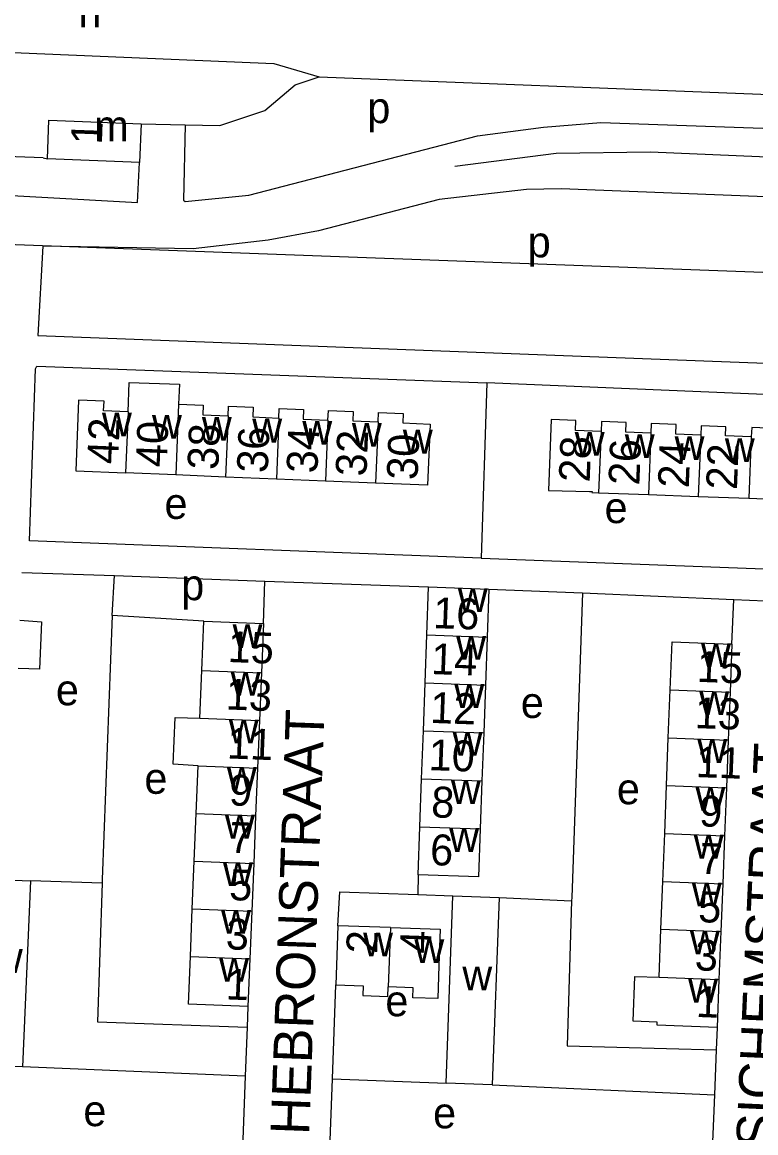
# Model space of a CAD drawing. Extents: x 159675 to 162108, y 386471 to 388472.
# Drawn here: x 161530.7 to 161625.6, y 387315.3 to 387458.8 of the extents above; entities that cross this region are included whole.
import ezdxf

# ---------------------------------------------------------------- set-up
doc = ezdxf.new("R2010")
doc.units = 0
for name, color, linetype in [('BLT_Basislijn', 7, 'Continuous'), ('BLT_Bebouwing', 7, 'Continuous'), ('BLT_Centroide', 7, 'Continuous'), ('BLT_Hoogspanningsmast_en_leidingen', 7, 'Continuous'), ('BLT_Huisnummer', 7, 'Continuous'), ('BLT_Huisnummer_ tussenligend', 7, 'Continuous'), ('BLT_Onderverdeling_panden', 7, 'Continuous'), ('BLT_Straatnaam', 7, 'Continuous'), ('BLT_Vlakafsluiter', 7, 'Continuous')]:
    doc.layers.add(name, color=color, linetype=linetype)

msp = doc.modelspace()

# ---------------------------------------------------------------- linework, layer by layer
at = {"layer": 'BLT_Basislijn'}
for p, q in [((161522.59, 387455.19), (161563.27, 387453.47)), ((161546.11, 387445.68), (161551.79, 387445.56)), ((161533.45, 387441.26), (161525.42, 387441.58)), ((161533.45, 387441.26), (161534, 387441.13)), ((161590.83, 387412.2), (161590.09, 387389.53)), ((161530.69, 387387.71), (161542.68, 387387.28)), ((161542.39, 387382.13), (161542.68, 387387.28)), ((161542.68, 387387.28), (161562.13, 387386.59)), ((161561.92, 387381.09), (161562.13, 387386.59)), ((161562.13, 387386.59), (161583.27, 387385.84)), ((161591.08, 387385.55), (161603.17, 387385.04)), ((161603.17, 387385.04), (161622.73, 387384.21)), ((161622.49, 387378.42), (161622.73, 387384.21)), ((161622.73, 387384.21), (161644.26, 387383.29)), ((161554.22, 387381.4), (161542.39, 387382.13)), ((161581.93, 387348.63), (161581.89, 387346.07)), ((161541.08, 387347.55), (161531.81, 387347.85)), ((161581.89, 387346.07), (161586.43, 387345.9)), ((161592.39, 387345.68), (161601.77, 387345.27)), ((161570.84, 387322.24), (161571.29, 387334.39)), ((161559.93, 387331.59), (161559.82, 387328.95)), ((161559.82, 387328.95), (161559.58, 387322.6)), ((161620.58, 387328.89), (161620.46, 387326)), ((161620.46, 387326), (161620.23, 387320.2)), ((161559.58, 387322.6), (161530.8, 387323.8)), ((161559.58, 387322.6), (161559.09, 387310.04)), ((161570.35, 387309.51), (161570.84, 387322.24)), ((161570.84, 387322.24), (161585.54, 387321.71)), ((161591.5, 387321.49), (161620.23, 387320.2)), ((161620.23, 387320.2), (161619.72, 387307.54))]:
    msp.add_line(p, q, dxfattribs=at)
for points in [[(161445.01, 387455.86), (161445.29, 387452.96), (161459.49, 387452.21), (161469.07, 387450.38), (161509.7, 387438.41), (161520.11, 387436.93), (161545.63, 387435.52), (161545.91, 387440.66)], [(161551.79, 387445.56), (161556.28, 387445.47), (161562.1, 387447.4), (161566.03, 387450.73), (161569.12, 387451.73)], [(161569.12, 387451.73), (161740.43, 387445.01)], [(161551.79, 387445.56), (161551.6, 387435.79), (161551.82, 387435.63), (161560.05, 387436.46), (161589.59, 387444.1), (161598.13, 387445.23), (161605.56, 387445.85), (161739.71, 387441.15), (161740.03, 387441.18), (161740.43, 387445.01)], [(161586.66, 387440.19), (161599.77, 387441.87), (161611.97, 387442.03), (161739.83, 387436.59)], [(161622.27, 387414.91), (161650.85, 387413.83), (161651.58, 387414.04), (161652.16, 387435.23), (161600.4, 387437.25), (161595.95, 387437.17), (161584.65, 387435.9), (161569.06, 387431.84), (161562.54, 387430.63), (161552.83, 387429.53), (161533.41, 387429.87), (161532.78, 387418.3), (161622.27, 387414.91)], [(161590.09, 387389.53), (161531.7, 387391.78), (161532.46, 387414), (161532.62, 387414.34), (161590.83, 387412.2)], [(161590.09, 387389.53), (161650.62, 387387.27), (161651.26, 387409.64), (161590.83, 387412.2)], [(161603.17, 387385.04), (161601.79, 387345.71), (161601.77, 387345.27)], [(161542.39, 387382.13), (161541.1, 387348), (161541.08, 387347.55)], [(161541.08, 387347.55), (161540.48, 387329.64), (161559.82, 387328.95)], [(161571.56, 387342.05), (161571.81, 387346.44), (161581.89, 387346.07)], [(161601.77, 387345.27), (161601.21, 387326.54), (161620.46, 387326)]]:
    msp.add_lwpolyline(points, dxfattribs=at)
at = {"layer": 'BLT_Bebouwing'}
for p, q in [((161546.11, 387445.68), (161545.91, 387440.66)), ((161545.91, 387440.66), (161534, 387441.13)), ((161550.6, 387400.29), (161544.11, 387400.55)), ((161557.04, 387400.03), (161550.6, 387400.29)), ((161563.62, 387399.77), (161557.04, 387400.03)), ((161569.96, 387399.51), (161563.62, 387399.77)), ((161576.43, 387399.25), (161569.96, 387399.51)), ((161605.26, 387398), (161611.7, 387397.76)), ((161611.7, 387397.76), (161618.14, 387397.52)), ((161618.14, 387397.52), (161624.69, 387397.28)), ((161624.69, 387397.28), (161631.1, 387397.04)), ((161583.05, 387379.64), (161583.27, 387385.84)), ((161583.27, 387385.84), (161591.08, 387385.55)), ((161591.08, 387385.55), (161590.86, 387379.35)), ((161553.96, 387375.02), (161554.22, 387381.4)), ((161554.22, 387381.4), (161561.92, 387381.09)), ((161561.92, 387381.09), (161561.66, 387374.71)), ((161582.82, 387373.44), (161583.05, 387379.64)), ((161590.86, 387379.35), (161590.63, 387373.15)), ((161622.49, 387378.42), (161622.26, 387372.23)), ((161553.72, 387368.86), (161553.96, 387375.02)), ((161561.66, 387374.71), (161561.42, 387368.55)), ((161582.6, 387367.24), (161582.82, 387373.44)), ((161590.63, 387373.15), (161590.41, 387366.95)), ((161614.27, 387366.34), (161614.51, 387372.53)), ((161622.26, 387372.23), (161622.02, 387366.04)), ((161561.42, 387368.55), (161561.17, 387362.39)), ((161582.38, 387361.04), (161582.6, 387367.24)), ((161590.41, 387366.95), (161590.18, 387360.75)), ((161614.03, 387360.15), (161614.27, 387366.34)), ((161622.02, 387366.04), (161621.78, 387359.85)), ((161553.22, 387356.54), (161553.47, 387362.7)), ((161561.17, 387362.39), (161560.92, 387356.23)), ((161582.15, 387354.84), (161582.38, 387361.04)), ((161590.18, 387360.75), (161589.96, 387354.55)), ((161613.8, 387353.96), (161614.03, 387360.15)), ((161621.78, 387359.85), (161621.54, 387353.66)), ((161552.97, 387350.38), (161553.22, 387356.54)), ((161560.92, 387356.23), (161560.67, 387350.07)), ((161581.93, 387348.63), (161582.15, 387354.84)), ((161613.56, 387347.77), (161613.8, 387353.96)), ((161621.54, 387353.66), (161621.3, 387347.47)), ((161552.73, 387344.22), (161552.97, 387350.38)), ((161560.67, 387350.07), (161560.43, 387343.91)), ((161525.76, 387348.11), (161531.81, 387347.85)), ((161531.81, 387347.85), (161530.8, 387323.8)), ((161613.32, 387341.58), (161613.56, 387347.77)), ((161621.3, 387347.47), (161621.06, 387341.28)), ((161585.54, 387321.71), (161586.43, 387345.9)), ((161586.43, 387345.9), (161592.39, 387345.68)), ((161592.39, 387345.68), (161591.5, 387321.49)), ((161552.48, 387338.06), (161552.73, 387344.22)), ((161560.43, 387343.91), (161560.18, 387337.75)), ((161571.56, 387342.05), (161571.29, 387334.39)), ((161578.34, 387341.81), (161571.56, 387342.05)), ((161613.08, 387335.39), (161613.32, 387341.58)), ((161621.06, 387341.28), (161620.82, 387335.09)), ((161560.18, 387337.75), (161559.93, 387331.59)), ((161620.82, 387335.09), (161620.58, 387328.89)), ((161530.8, 387323.8), (161524.74, 387324.05)), ((161591.5, 387321.49), (161585.54, 387321.71))]:
    msp.add_line(p, q, dxfattribs=at)
for points in [[(161534, 387441.13), (161534.2, 387446.16), (161546.11, 387445.68)], [(161544.43, 387408.43), (161544.57, 387412.26), (161551.06, 387412.02), (161550.96, 387409.43)], [(161544.43, 387408.43), (161541.27, 387408.56), (161541.32, 387409.82), (161538.04, 387409.95), (161537.67, 387400.81), (161544.11, 387400.55)], [(161550.96, 387409.43), (161554.13, 387409.31), (161554.08, 387408.07), (161557.35, 387407.94)], [(161557.35, 387407.94), (161557.4, 387409.18), (161560.62, 387409.05), (161560.57, 387407.79), (161563.93, 387407.65)], [(161563.93, 387407.65), (161563.98, 387408.89), (161567.12, 387408.77), (161567.07, 387407.52), (161570.27, 387407.39)], [(161570.27, 387407.39), (161570.32, 387408.61), (161573.53, 387408.49), (161573.48, 387407.28), (161576.75, 387407.15)], [(161576.75, 387407.15), (161576.8, 387408.36), (161579.99, 387408.23), (161579.95, 387407.01), (161583.47, 387406.87), (161583.15, 387398.98), (161576.43, 387399.25)], [(161605.58, 387405.92), (161602.28, 387406.05), (161602.33, 387407.34), (161599.13, 387407.47), (161598.76, 387398.3), (161604.07, 387398.16), (161604.41, 387398.14), (161604.4, 387398.04), (161605.26, 387398)], [(161612.01, 387405.69), (161608.79, 387405.82), (161608.84, 387407.08), (161605.63, 387407.21), (161605.58, 387405.92)], [(161618.46, 387405.42), (161615.25, 387405.55), (161615.3, 387406.8), (161612.06, 387406.93), (161612.01, 387405.69)], [(161625, 387405.2), (161621.67, 387405.34), (161621.71, 387406.51), (161618.51, 387406.64), (161618.46, 387405.42)], [(161631.41, 387404.94), (161628.15, 387405.07), (161628.2, 387406.3), (161625.05, 387406.43), (161625, 387405.2)], [(161530.45, 387381.51), (161533.23, 387381.31), (161532.99, 387375.18), (161530.21, 387375.3)], [(161614.51, 387372.53), (161614.75, 387378.72), (161622.49, 387378.42)], [(161553.47, 387362.7), (161550.28, 387362.92), (161550.52, 387368.97), (161553.72, 387368.86)], [(161589.96, 387354.55), (161589.73, 387348.35), (161581.93, 387348.63)], [(161578.34, 387341.81), (161584.79, 387341.58), (161584.62, 387336.89), (161584.47, 387332.63), (161581.26, 387332.74), (161581.3, 387334.02), (161578.07, 387334.13)], [(161559.93, 387331.59), (161552.23, 387331.9), (161552.48, 387338.06)], [(161620.58, 387328.89), (161612.84, 387329.19), (161612.85, 387329.59), (161609.71, 387329.71), (161609.94, 387335.5), (161613.08, 387335.39)], [(161571.29, 387334.39), (161574.84, 387334.26), (161574.79, 387333.02), (161578.03, 387332.91), (161578.07, 387334.13)]]:
    msp.add_lwpolyline(points, dxfattribs=at)
at = {"layer": 'BLT_Hoogspanningsmast_en_leidingen'}
msp.add_line((161472.08, 387432.22), (161670.31, 387424.88), dxfattribs=at)
at = {"layer": 'BLT_Onderverdeling_panden'}
for p, q in [((161544.43, 387408.43), (161544.11, 387400.55)), ((161550.96, 387409.43), (161550.6, 387400.29)), ((161557.35, 387407.94), (161557.04, 387400.03)), ((161563.93, 387407.65), (161563.62, 387399.77)), ((161570.27, 387407.39), (161569.96, 387399.51)), ((161576.75, 387407.15), (161576.43, 387399.25)), ((161605.58, 387405.92), (161605.26, 387398)), ((161612.01, 387405.69), (161611.7, 387397.76)), ((161618.46, 387405.42), (161618.14, 387397.52)), ((161625, 387405.2), (161624.69, 387397.28)), ((161583.05, 387379.64), (161590.86, 387379.35)), ((161553.96, 387375.02), (161561.66, 387374.71)), ((161582.82, 387373.44), (161590.63, 387373.15)), ((161614.51, 387372.53), (161622.26, 387372.23)), ((161553.72, 387368.86), (161561.42, 387368.55)), ((161582.6, 387367.24), (161590.41, 387366.95)), ((161614.27, 387366.34), (161622.02, 387366.04)), ((161553.47, 387362.7), (161561.17, 387362.39)), ((161582.38, 387361.04), (161590.18, 387360.75)), ((161614.03, 387360.15), (161621.78, 387359.85)), ((161553.22, 387356.54), (161560.92, 387356.23)), ((161582.15, 387354.84), (161589.96, 387354.55)), ((161613.8, 387353.96), (161621.54, 387353.66)), ((161552.97, 387350.38), (161560.67, 387350.07)), ((161613.56, 387347.77), (161621.3, 387347.47)), ((161552.73, 387344.22), (161560.43, 387343.91)), ((161578.34, 387341.81), (161578.07, 387334.13)), ((161613.32, 387341.58), (161621.06, 387341.28)), ((161552.48, 387338.06), (161560.18, 387337.75)), ((161613.08, 387335.39), (161620.82, 387335.09))]:
    msp.add_line(p, q, dxfattribs=at)
at = {"layer": 'BLT_Vlakafsluiter'}
msp.add_line((161563.27, 387453.47), (161569.12, 387451.73), dxfattribs=at)

# ---------------------------------------------------------------- texts
at = {"layer": 'BLT_Centroide'}
for s, p in [('h', (161538.01, 387458.12)), ('p', (161575.36, 387445.76)), ('m', (161540.05, 387443.41)), ('p', (161596.09, 387428.42)), ('w', (161541.05, 387405.27)), ('w', (161547.52, 387404.98)), ('w', (161553.97, 387404.73)), ('w', (161560.48, 387404.48)), ('w', (161566.95, 387404.2)), ('w', (161573.36, 387403.94)), ('w', (161579.95, 387403.06)), ('w', (161602.17, 387402.78)), ('w', (161608.64, 387402.48)), ('w', (161615.08, 387402.22)), ('w', (161621.58, 387401.97)), ('e', (161549.14, 387394.61)), ('e', (161606.03, 387394.07)), ('p', (161551.3, 387384.11)), ('w', (161587.06, 387382.59)), ('w', (161557.94, 387377.94)), ('w', (161586.84, 387376.41)), ('w', (161618.5, 387375.47)), ('w', (161557.69, 387371.78)), ('e', (161535.1, 387370.53)), ('w', (161586.61, 387370.19)), ('e', (161595.2, 387368.89)), ('w', (161618.27, 387369.28)), ('w', (161557.45, 387365.62)), ('w', (161586.39, 387364)), ('w', (161618.02, 387363.09)), ('w', (161557.2, 387359.47)), ('e', (161546.54, 387359.09)), ('w', (161586.17, 387357.78)), ('e', (161607.62, 387357.74)), ('w', (161617.78, 387356.91)), ('w', (161556.95, 387353.31)), ('w', (161585.94, 387351.59)), ('w', (161617.55, 387350.72)), ('w', (161556.7, 387347.16)), ('w', (161617.31, 387344.53)), ('w', (161556.45, 387341)), ('w', (161574.81, 387338.09)), ('w', (161617.06, 387338.34)), ('w', (161581.44, 387337.22)), ('w', (161526.95, 387335.95)), ('w', (161556.2, 387334.81)), ('w', (161587.64, 387333.7)), ('w', (161616.83, 387332.12)), ('e', (161577.69, 387330.34)), ('e', (161538.65, 387316.14)), ('e', (161583.86, 387315.86))]:
    msp.add_text(s, height=4, dxfattribs=at).set_placement(p)
at = {"layer": 'BLT_Huisnummer'}
for s, rotation, p in [('1', 87.9243, (161541.04, 387442.95)), ('42', 87.7135, (161543.14, 387401.65)), ('38', 87.7135, (161556.09, 387400.91)), ('34', 87.7135, (161568.9, 387400.47)), ('30', 87.7135, (161581.85, 387399.59)), ('28', 87.7079, (161604.1, 387399.3)), ('24', 87.7079, (161616.91, 387398.56)), ('16', 357.9232, (161583.82, 387380.51)), ('15', 357.702, (161557.26, 387376.13)), ('15', 357.7809, (161617.9, 387373.57)), ('10', 357.9232, (161583.24, 387362.16)), ('9', 357.702, (161557.43, 387357.61)), ('9', 357.7809, (161618.21, 387354.9)), ('6', 357.9232, (161583.42, 387349.89)), ('5', 357.702, (161557.45, 387345.37)), ('5', 357.7809, (161618.08, 387342.52)), ('2', 87.9924, (161576.62, 387338.39)), ('4', 87.9872, (161583.56, 387338.38)), ('1', 357.702, (161557.02, 387332.53)), ('1', 357.7809, (161617.8, 387330.26))]:
    msp.add_text(s, height=4, rotation=rotation, dxfattribs=at).set_placement(p)
at = {"layer": 'BLT_Huisnummer_ tussenligend'}
for s, rotation, p in [('40', 87.7135, (161549.41, 387401.25)), ('36', 87.7135, (161562.48, 387400.5)), ('32', 87.7135, (161575.24, 387400.06)), ('26', 87.7079, (161610.52, 387398.91)), ('22', 87.7079, (161623.14, 387398.32)), ('14', 357.9232, (161583.56, 387374.57)), ('13', 357.702, (161557.02, 387370)), ('12', 357.9232, (161583.43, 387368.26)), ('13', 357.7809, (161617.64, 387367.59)), ('11', 357.702, (161557.17, 387363.67)), ('11', 357.7809, (161617.79, 387361.26)), ('8', 357.9232, (161583.57, 387356.06)), ('7', 357.702, (161557.46, 387351.48)), ('7', 357.7809, (161618.24, 387348.77)), ('3', 357.702, (161557.02, 387339.01)), ('3', 357.7809, (161617.65, 387336.29))]:
    msp.add_text(s, height=4, rotation=rotation, dxfattribs=at).set_placement(p)
at = {"layer": 'BLT_Straatnaam'}
for s, height, rotation, p in [('HEBRONSTRAAT', 4.9999, 87.9236, (161567.84, 387314.96)), ('SICHEMSTRAAT', 5, 87.4317, (161628.02, 387313.19))]:
    msp.add_text(s, height=height, rotation=rotation, dxfattribs=at).set_placement(p)

doc.saveas('drawing.dxf')
